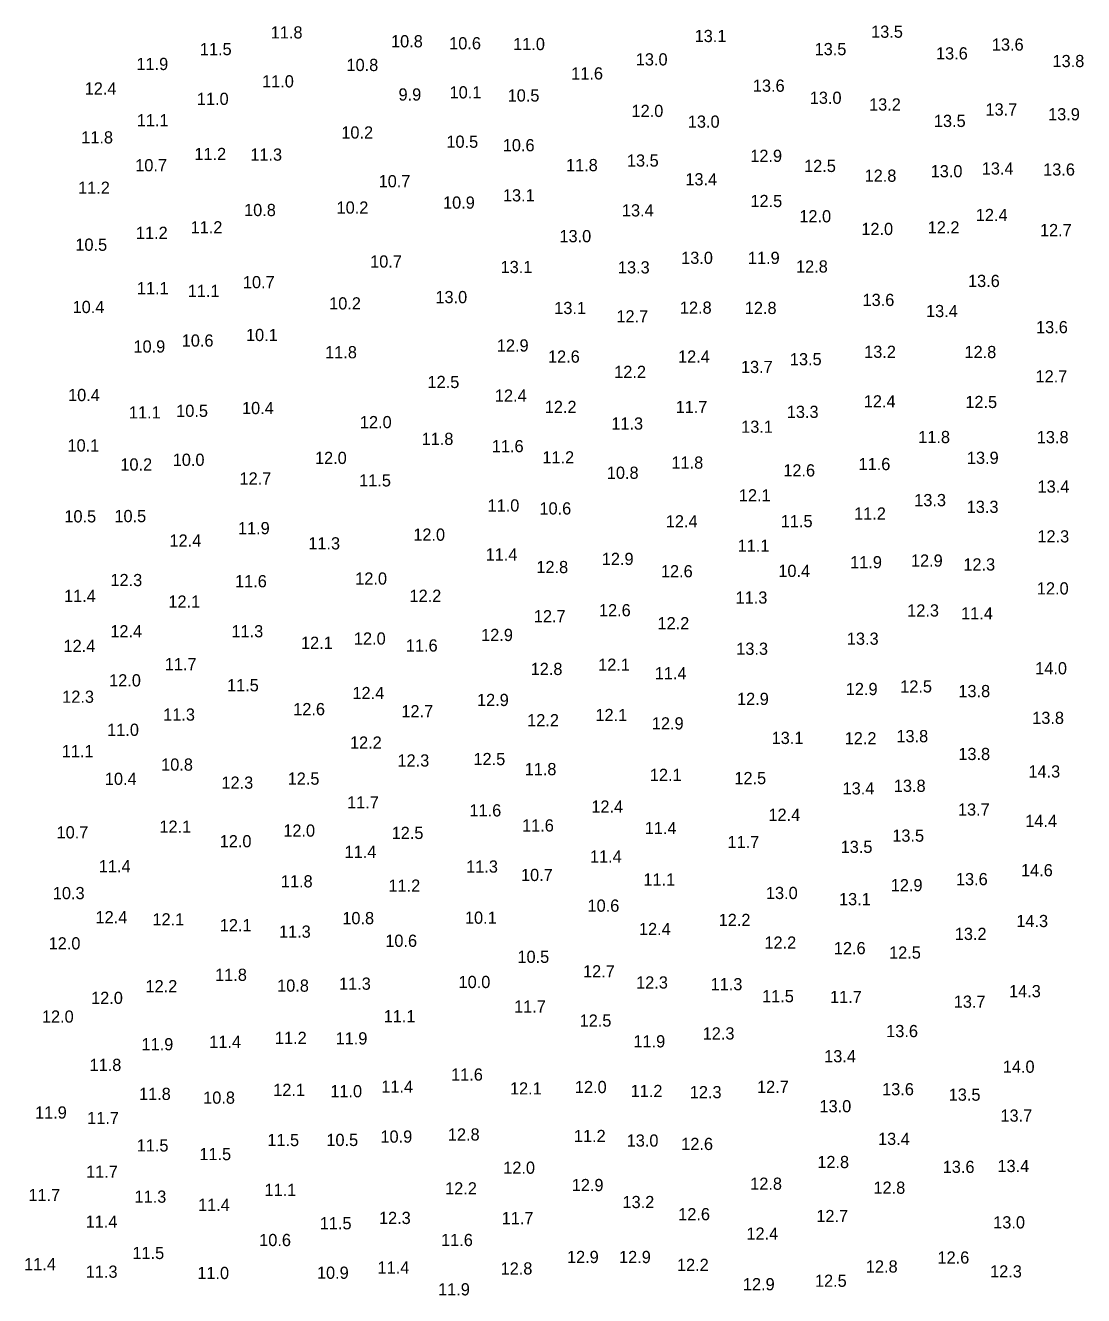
# Model space of a CAD drawing. Extents: x 1023796 to 1112670, y 656573 to 837340.
# Drawn here: x 1109610 to 1110044, y 667007 to 667528 of the extents above; entities that cross this region are included whole.
import ezdxf

# ---------------------------------------------------------------- set-up
doc = ezdxf.new("R2010")
doc.units = 0
doc.layers.add('V-TOPO-SOUN', color=7, linetype='Continuous')

msp = doc.modelspace()

# ---------------------------------------------------------------- texts
at = {"layer": 'V-TOPO-SOUN'}
for s, p in [('11.8 ', (1109710.76, 667522.34)), ('13.1 ', (1109884.4, 667520.87)), ('13.5 ', (1109956.7, 667522.63)), ('11.5 ', (1109681.74, 667515.51)), ('10.8 ', (1109760.04, 667518.71)), ('10.6 ', (1109783.86, 667517.89)), ('11.0 ', (1109810.07, 667517.57)), ('13.5 ', (1109933.55, 667515.51)), ('13.6 ', (1110006.17, 667517.37)), ('13.0 ', (1109860.31, 667511.29)), ('13.6 ', (1109983.27, 667513.75)), ('13.8 ', (1110031.01, 667510.61)), ('11.9 ', (1109655.75, 667509.41)), ('10.8 ', (1109741.8, 667509.01)), ('11.6 ', (1109833.85, 667505.54)), ('12.4 ', (1109634.56, 667499.36)), ('11.0 ', (1109707.22, 667502.3)), ('13.6 ', (1109908.26, 667500.52)), ('11.0 ', (1109680.51, 667495.12)), ('9.9', (1109763.12, 667496.91)), ('10.1 ', (1109784.03, 667497.79)), ('10.5 ', (1109807.81, 667496.51)), ('13.0 ', (1109931.57, 667495.57)), ('12.0 ', (1109858.56, 667490.18)), ('13.2 ', (1109955.86, 667492.83)), ('13.7 ', (1110003.56, 667490.79)), ('11.1 ', (1109655.91, 667486.36)), ('13.0 ', (1109881.62, 667485.79)), ('13.5 ', (1109982.41, 667486.08)), ('13.9 ', (1110029.19, 667488.81)), ('11.8 ', (1109633.14, 667479.34)), ('10.2 ', (1109739.68, 667481.35)), ('10.5 ', (1109782.72, 667477.57)), ('10.6 ', (1109805.81, 667476.14)), ('11.2 ', (1109679.49, 667472.53)), ('11.3 ', (1109702.39, 667472.28)), ('13.5 ', (1109856.67, 667469.86)), ('12.9 ', (1109907.2, 667471.78)), ('10.7 ', (1109655.27, 667467.93)), ('11.8 ', (1109831.71, 667467.99)), ('12.5 ', (1109929.25, 667467.64)), ('12.8 ', (1109954.03, 667463.65)), ('13.0 ', (1109981.09, 667465.49)), ('13.4 ', (1110002.03, 667466.62)), ('13.6 ', (1110027.17, 667466.18)), ('11.2 ', (1109631.85, 667458.71)), ('10.7 ', (1109754.96, 667461.39)), ('13.4 ', (1109880.61, 667462.17)), ('10.9 ', (1109781.35, 667452.62)), ('13.1 ', (1109805.88, 667455.6)), ('12.5 ', (1109907.26, 667453.27)), ('10.8 ', (1109699.85, 667449.59)), ('10.2 ', (1109737.73, 667450.6)), ('13.4 ', (1109854.62, 667449.45)), ('12.4 ', (1109999.59, 667447.54)), ('11.2 ', (1109677.94, 667442.5)), ('12.0 ', (1109927.3, 667447.02)), ('12.2 ', (1109979.87, 667442.47)), ('11.2 ', (1109655.53, 667440.25)), ('13.0 ', (1109829.03, 667438.88)), ('12.0 ', (1109952.69, 667441.83)), ('12.7 ', (1110025.86, 667441.36)), ('10.5 ', (1109630.74, 667435.37)), ('10.7 ', (1109751.49, 667428.5)), ('13.0 ', (1109878.88, 667430)), ('11.9 ', (1109906.23, 667429.99)), ('13.1 ', (1109804.92, 667426.24)), ('13.3 ', (1109852.98, 667426.09)), ('12.8 ', (1109925.93, 667426.46)), ('11.1 ', (1109655.94, 667417.6)), ('11.1 ', (1109676.79, 667416.43)), ('10.7 ', (1109699.37, 667420.03)), ('13.6 ', (1109996.38, 667420.53)), ('10.2 ', (1109734.7, 667411.33)), ('13.0 ', (1109778.22, 667413.91)), ('13.6 ', (1109953.19, 667412.75)), ('10.4 ', (1109629.61, 667409.86)), ('13.1 ', (1109826.9, 667409.45)), ('12.7 ', (1109852.37, 667406.02)), ('12.8 ', (1109878.37, 667409.59)), ('12.8 ', (1109904.96, 667409.47)), ('13.4 ', (1109979.19, 667408.19)), ('13.6 ', (1110024.26, 667401.61)), ('10.6 ', (1109674.3, 667396.12)), ('10.1 ', (1109700.63, 667398.39)), ('10.9 ', (1109654.54, 667393.68)), ('11.8 ', (1109733.05, 667391.33)), ('12.9 ', (1109803.39, 667394.1)), ('13.2 ', (1109953.85, 667391.5)), ('12.8 ', (1109994.95, 667391.41)), ('12.6 ', (1109824.33, 667389.53)), ('12.4 ', (1109877.61, 667389.54)), ('13.7 ', (1109903.38, 667385.29)), ('13.5 ', (1109923.42, 667388.46)), ('12.2 ', (1109851.47, 667383.26)), ('12.7 ', (1110024.05, 667381.43)), ('12.5 ', (1109774.99, 667379.14)), ('10.4 ', (1109627.75, 667373.79)), ('12.4 ', (1109802.58, 667373.55)), ('12.4 ', (1109953.7, 667371.19)), ('12.5 ', (1109995.29, 667370.95)), ('11.1 ', (1109652.67, 667366.67)), ('10.5 ', (1109672.04, 667367.33)), ('10.4 ', (1109699, 667368.45)), ('12.2 ', (1109823.01, 667368.92)), ('11.7 ', (1109876.62, 667368.9)), ('13.3 ', (1109922.16, 667366.89)), ('12.0 ', (1109747.29, 667362.69)), ('11.3 ', (1109850.27, 667362.1)), ('13.1 ', (1109903.47, 667360.8)), ('11.8 ', (1109772.57, 667355.83)), ('11.8 ', (1109976, 667356.58)), ('13.8 ', (1110024.56, 667356.54)), ('10.1 ', (1109627.51, 667353.15)), ('11.6 ', (1109801.34, 667352.85)), ('10.2 ', (1109649.17, 667345.34)), ('10.0 ', (1109670.62, 667347.27)), ('12.0 ', (1109728.89, 667348.03)), ('11.2 ', (1109822.02, 667348.25)), ('11.8 ', (1109874.91, 667346.11)), ('11.6 ', (1109951.56, 667345.52)), ('13.9 ', (1109995.94, 667348.08)), ('12.7 ', (1109697.98, 667339.62)), ('11.5 ', (1109746.99, 667338.82)), ('10.8 ', (1109848.44, 667341.95)), ('12.6 ', (1109920.72, 667342.92)), ('13.4 ', (1110024.88, 667336.29)), ('11.0 ', (1109799.58, 667328.56)), ('12.1 ', (1109902.53, 667332.71)), ('13.3 ', (1109974.36, 667330.75)), ('13.3 ', (1109995.86, 667327.99)), ('10.5 ', (1109626.23, 667324.09)), ('10.5 ', (1109646.73, 667324.2)), ('10.6 ', (1109820.84, 667327.34)), ('11.2 ', (1109949.74, 667325.25)), ('11.9 ', (1109697.33, 667319.26)), ('12.4 ', (1109872.6, 667322.06)), ('11.5 ', (1109919.7, 667322.11)), ('12.4 ', (1109669.29, 667314.18)), ('11.3 ', (1109726.15, 667313.03)), ('12.0 ', (1109769.16, 667316.59)), ('12.3 ', (1110024.81, 667315.88)), ('11.4 ', (1109798.79, 667308.49)), ('11.1 ', (1109902.01, 667312.06)), ('12.8 ', (1109819.57, 667303.32)), ('12.9 ', (1109846.38, 667306.65)), ('12.6 ', (1109870.6, 667301.6)), ('10.4 ', (1109918.69, 667301.74)), ('11.9 ', (1109948.12, 667305.31)), ('12.9 ', (1109973.01, 667305.98)), ('12.3 ', (1109994.48, 667304.4)), ('12.3 ', (1109645.11, 667297.99)), ('11.6 ', (1109696.13, 667297.52)), ('12.0 ', (1109745.38, 667298.61)), ('11.4 ', (1109626.1, 667291.51)), ('12.2 ', (1109767.62, 667291.55)), ('12.0 ', (1110024.6, 667294.57)), ('12.1 ', (1109668.84, 667289.16)), ('11.3 ', (1109901.18, 667290.82)), ('12.7 ', (1109818.54, 667283.18)), ('12.6 ', (1109845.21, 667285.64)), ('12.3 ', (1109971.48, 667285.55)), ('11.4 ', (1109993.57, 667284.34)), ('12.4 ', (1109645.05, 667277.01)), ('11.3 ', (1109694.68, 667277.02)), ('12.2 ', (1109869.2, 667280.32)), ('12.4 ', (1109625.88, 667271)), ('12.1 ', (1109723.15, 667272.29)), ('12.0 ', (1109744.84, 667274.04)), ('11.6 ', (1109766.12, 667271.2)), ('12.9 ', (1109796.96, 667275.5)), ('13.3 ', (1109946.76, 667273.98)), ('13.3 ', (1109901.45, 667269.86)), ('11.7 ', (1109667.38, 667263.57)), ('12.8 ', (1109817.24, 667261.58)), ('12.1 ', (1109844.89, 667263.31)), ('14.0 ', (1110023.91, 667261.85)), ('12.0 ', (1109644.57, 667256.91)), ('11.5 ', (1109692.85, 667254.9)), ('11.4 ', (1109868.08, 667259.81)), ('12.3 ', (1109625.35, 667250.19)), ('12.4 ', (1109744.25, 667251.72)), ('12.9 ', (1109946.34, 667253.36)), ('12.5 ', (1109968.62, 667254.41)), ('13.8 ', (1109992.44, 667252.51)), ('12.6 ', (1109719.98, 667245.12)), ('12.9 ', (1109795.26, 667248.87)), ('12.9 ', (1109901.77, 667249.31)), ('11.3 ', (1109666.71, 667242.88)), ('12.7 ', (1109764.28, 667244.26)), ('12.2 ', (1109815.81, 667240.58)), ('12.1 ', (1109843.79, 667242.7)), ('12.9 ', (1109866.88, 667239.27)), ('13.8 ', (1110022.69, 667241.54)), ('11.0 ', (1109643.76, 667236.66)), ('13.8 ', (1109967.06, 667234.05)), ('12.2 ', (1109743.22, 667231.41)), ('13.1 ', (1109915.94, 667233.32)), ('12.2 ', (1109945.87, 667233.17)), ('11.1 ', (1109625.19, 667227.93)), ('12.3 ', (1109762.69, 667224.09)), ('12.5 ', (1109793.81, 667224.66)), ('13.8 ', (1109992.42, 667226.75)), ('10.8 ', (1109665.88, 667222.4)), ('11.8 ', (1109814.78, 667220.55)), ('14.3 ', (1110021.13, 667219.59)), ('10.4 ', (1109642.82, 667216.58)), ('12.3 ', (1109690.58, 667215)), ('12.5 ', (1109717.7, 667216.65)), ('12.1 ', (1109866.07, 667218.18)), ('12.5 ', (1109900.69, 667216.87)), ('13.8 ', (1109966.01, 667213.72)), ('13.4 ', (1109945.01, 667212.66)), ('11.7 ', (1109742.06, 667206.91)), ('11.6 ', (1109792.18, 667203.64)), ('12.4 ', (1109842.1, 667205.19)), ('13.7 ', (1109992.26, 667204)), ('12.4 ', (1109914.65, 667201.84)), ('14.4 ', (1110019.84, 667199.33)), ('10.7 ', (1109623.04, 667194.65)), ('12.1 ', (1109665.17, 667196.97)), ('12.0 ', (1109715.91, 667195.36)), ('12.5 ', (1109760.29, 667194.4)), ('11.6 ', (1109813.72, 667197.47)), ('11.4 ', (1109863.98, 667196.4)), ('13.5 ', (1109965.37, 667193.29)), ('12.0 ', (1109689.86, 667191)), ('11.7 ', (1109897.88, 667190.7)), ('13.5 ', (1109944.22, 667188.69)), ('11.4 ', (1109741.01, 667186.66)), ('11.4 ', (1109841.52, 667184.75)), ('11.4 ', (1109640.34, 667180.75)), ('11.3 ', (1109790.82, 667180.63)), ('10.7 ', (1109813.28, 667177.18)), ('14.6 ', (1110018.09, 667179.13)), ('11.8 ', (1109714.92, 667174.58)), ('11.2 ', (1109758.99, 667172.8)), ('11.1 ', (1109863.41, 667175.31)), ('12.9 ', (1109964.74, 667173)), ('13.6 ', (1109991.44, 667175.48)), ('10.3 ', (1109621.51, 667169.75)), ('13.0 ', (1109913.61, 667169.8)), ('13.1 ', (1109943.53, 667167.29)), ('10.6 ', (1109840.53, 667164.61)), ('12.4 ', (1109638.99, 667159.88)), ('12.1 ', (1109662.33, 667158.99)), ('12.1 ', (1109689.9, 667156.62)), ('10.8 ', (1109740.09, 667159.51)), ('10.1 ', (1109790.32, 667159.68)), ('12.2 ', (1109894.25, 667158.75)), ('14.3 ', (1110016.17, 667158.32)), ('11.3 ', (1109714.14, 667153.97)), ('12.4 ', (1109861.59, 667155.04)), ('13.2 ', (1109990.97, 667153.03)), ('12.0 ', (1109619.79, 667149.16)), ('10.6 ', (1109757.69, 667150.23)), ('12.2 ', (1109913, 667149.47)), ('12.6 ', (1109941.43, 667147.21)), ('10.5 ', (1109811.82, 667143.66)), ('12.5 ', (1109964.06, 667145.38)), ('11.8 ', (1109687.99, 667136.29)), ('12.7 ', (1109838.69, 667137.71)), ('12.2 ', (1109659.47, 667131.62)), ('10.8 ', (1109713.38, 667131.85)), ('11.3 ', (1109738.75, 667132.65)), ('10.0 ', (1109787.7, 667133.34)), ('12.3 ', (1109860.44, 667133.15)), ('11.3 ', (1109890.95, 667132.44)), ('12.0 ', (1109637.18, 667126.83)), ('11.5 ', (1109912.03, 667127.51)), ('11.7 ', (1109939.86, 667127.2)), ('13.7 ', (1109990.56, 667125.27)), ('14.3 ', (1110013.2, 667129.59)), ('11.7 ', (1109810.44, 667123.27)), ('12.0 ', (1109617.04, 667119.17)), ('11.1 ', (1109757.01, 667119.29)), ('12.5 ', (1109837.29, 667117.53)), ('11.2 ', (1109712.48, 667110.44)), ('11.9 ', (1109737.34, 667110.23)), ('12.3 ', (1109887.71, 667112.27)), ('13.6 ', (1109962.88, 667113.23)), ('11.9 ', (1109657.84, 667107.84)), ('11.4 ', (1109685.57, 667108.84)), ('11.9 ', (1109859.34, 667109.03)), ('11.8 ', (1109636.55, 667099.36)), ('13.4 ', (1109937.46, 667102.92)), ('11.6 ', (1109784.64, 667095.42)), ('14.0 ', (1110010.64, 667098.63)), ('12.1 ', (1109711.79, 667089.16)), ('11.0 ', (1109735.16, 667088.6)), ('11.4 ', (1109756.04, 667090.47)), ('12.1 ', (1109808.76, 667089.74)), ('12.0 ', (1109835.35, 667090.3)), ('11.2 ', (1109858.19, 667088.68)), ('12.7 ', (1109909.96, 667090.39)), ('13.6 ', (1109961.21, 667089.43)), ('11.8 ', (1109656.8, 667087.49)), ('10.8 ', (1109683.1, 667085.96)), ('12.3 ', (1109882.42, 667088.22)), ('13.5 ', (1109988.48, 667087.19)), ('11.9 ', (1109614.2, 667079.87)), ('13.0 ', (1109935.55, 667082.45)), ('13.7 ', (1110009.68, 667078.6)), ('11.7 ', (1109635.58, 667077.63)), ('11.5 ', (1109709.37, 667068.59)), ('10.5 ', (1109733.55, 667068.63)), ('10.9 ', (1109755.71, 667070)), ('12.8 ', (1109783.32, 667070.88)), ('11.2 ', (1109834.95, 667070.25)), ('13.0 ', (1109856.57, 667068.38)), ('13.4 ', (1109959.53, 667069.08)), ('11.5 ', (1109655.86, 667066.39)), ('11.5 ', (1109681.53, 667062.84)), ('12.6 ', (1109878.92, 667066.99)), ('12.0 ', (1109806, 667057.26)), ('12.8 ', (1109934.65, 667059.58)), ('13.6 ', (1109986.03, 667057.6)), ('13.4 ', (1110008.45, 667057.95)), ('11.7 ', (1109635.14, 667055.64)), ('11.1 ', (1109708.22, 667048.19)), ('12.2 ', (1109782.19, 667048.79)), ('12.9 ', (1109834.06, 667050.15)), ('12.8 ', (1109907.17, 667050.7)), ('12.8 ', (1109957.67, 667049.07)), ('11.7 ', (1109611.52, 667046.07)), ('11.3 ', (1109654.97, 667045.4)), ('11.4 ', (1109681, 667042.08)), ('13.2 ', (1109854.87, 667043.19)), ('12.3 ', (1109755.1, 667036.68)), ('11.7 ', (1109805.37, 667036.62)), ('12.6 ', (1109877.68, 667038.22)), ('12.7 ', (1109934.25, 667037.45)), ('11.4 ', (1109634.94, 667035.17)), ('11.5 ', (1109730.85, 667034.5)), ('13.0 ', (1110006.71, 667034.87)), ('10.6 ', (1109706.04, 667027.63)), ('11.6 ', (1109780.55, 667027.65)), ('12.4 ', (1109905.63, 667030.25)), ('11.5 ', (1109654.1, 667022.33)), ('12.9 ', (1109832.11, 667020.69)), ('12.9 ', (1109853.44, 667020.67)), ('11.4 ', (1109609.76, 667017.75)), ('11.4 ', (1109754.51, 667016.39)), ('12.8 ', (1109804.93, 667015.99)), ('12.2 ', (1109877.16, 667017.44)), ('12.8 ', (1109954.55, 667016.8)), ('12.6 ', (1109983.89, 667020.46)), ('11.3 ', (1109635, 667014.66)), ('11.0 ', (1109680.68, 667014.13)), ('10.9 ', (1109729.7, 667014.23)), ('12.5 ', (1109933.69, 667010.95)), ('12.3 ', (1110005.44, 667014.78)), ('11.9 ', (1109779.32, 667007.43)), ('12.9 ', (1109904.18, 667009.53))]:
    msp.add_text(s, height=5, dxfattribs=at).set_placement(p)

doc.saveas('drawing.dxf')
